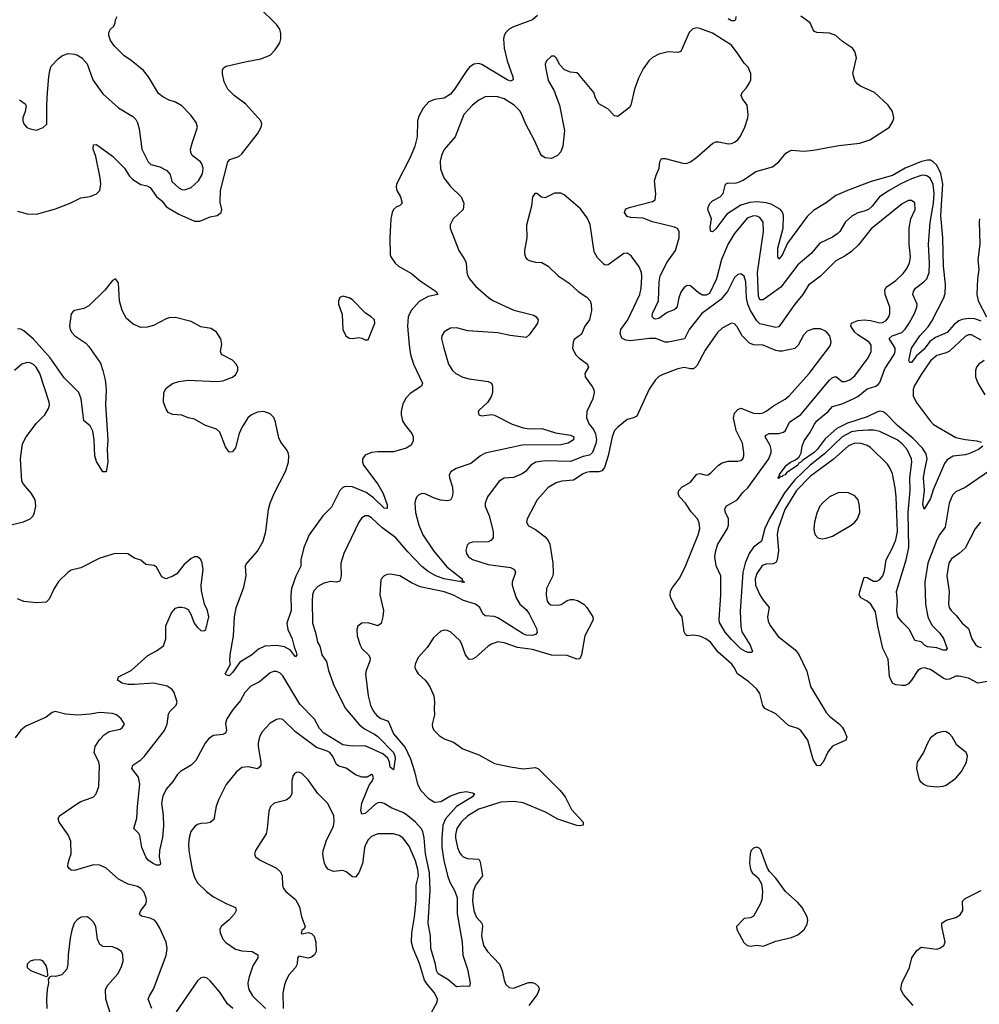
# Model space of a CAD drawing. Header units: inches. Extents: x 2057696 to 2160536, y 827480 to 1016834.
# Tile 335 of 422: x 2088063 to 2094139, y 979077 to 985311. Entities that reach past the tile are written whole.
import ezdxf

# ---------------------------------------------------------------- set-up
doc = ezdxf.new("R2010")
doc.units = ezdxf.units.IN
doc.header["$MEASUREMENT"] = 0
for name, color, linetype in [('C0987', 7, 'Continuous'), ('C0988', 7, 'Continuous'), ('C0997', 7, 'Continuous'), ('C0998', 7, 'Continuous')]:
    doc.layers.add(name, color=color, linetype=linetype)

msp = doc.modelspace()

# ---------------------------------------------------------------- linework, layer by layer
at = {"layer": 'C0987', "color": 5}
for points, elevation in [([(2088901, 979050), (2088877.7, 979110), (2088884.4, 979130), (2088910, 979173), (2088990, 979384.9), (2088997.3, 979430), (2088991.4, 979470), (2088950, 979558.3), (2088930, 979594.8), (2088916.4, 979610), (2088890, 979622.6), (2088833.9, 979633.9), (2088823.9, 979643.9), (2088821.3, 979650), (2088831.1, 979670), (2088861, 979710), (2088866.9, 979730), (2088865.1, 979750), (2088850, 979789.2), (2088830, 979809.4), (2088810, 979822), (2088750, 979838), (2088689.7, 979869.7), (2088610, 979938), (2088570, 979958), (2088530, 979959.5), (2088410, 979924.4), (2088390, 979925.7), (2088376.8, 979936.8), (2088368, 979950), (2088369.7, 979970), (2088379.2, 980000)], 460), ([(2088948.6, 980000), (2088954.4, 979965.6), (2088950, 979957.2), (2088930, 979958.5), (2088903.5, 979970), (2088876.8, 979990), (2088869.1, 980000)], 440), ([(2089143.1, 980000), (2089156.2, 979930), (2089170, 979879.1), (2089190, 979846), (2089246, 979790), (2089290, 979757.6), (2089370, 979714.4), (2089430.7, 979690), (2089434.9, 979670), (2089424.4, 979650), (2089390, 979611.5), (2089338, 979570), (2089330.5, 979550), (2089333, 979530), (2089350.5, 979490), (2089367.7, 979467.7), (2089430, 979426.7), (2089470, 979414.9), (2089536, 979410), (2089570.4, 979390), (2089571.7, 979370), (2089540.4, 979319.6), (2089516, 979250), (2089507.4, 979212.6), (2089508.9, 979190), (2089514.6, 979170), (2089538.3, 979130), (2089618.9, 979050)], 460), ([(2089571.4, 980000), (2089585.5, 979990), (2089690, 979938), (2089715.6, 979915.6), (2089725.3, 979890), (2089726.7, 979830), (2089732.7, 979810), (2089747.7, 979790), (2089810, 979740.5), (2089834.5, 979694.5), (2089847, 979630), (2089870.8, 979570), (2089864.9, 979555.1), (2089850, 979544), (2089845.7, 979525.7), (2089850, 979522), (2089888.9, 979531.1), (2089910, 979525.5), (2089927.5, 979507.5), (2089938.4, 979470), (2089940.5, 979410), (2089930.7, 979390), (2089910, 979376), (2089890, 979369.8), (2089830, 979380.5), (2089822.8, 979370), (2089819.6, 979330), (2089810.2, 979310), (2089770, 979266), (2089750.2, 979230), (2089740.5, 979199.5), (2089730, 979148), (2089730.7, 979050)], 480), ([(2090000, 979955.9), (2089993.5, 979970), (2089987.7, 980000)], 480), ([(2088639.7, 979010), (2088608.5, 979110), (2088607.3, 979170), (2088621.7, 979198.3), (2088684.2, 979270), (2088706.3, 979310), (2088718, 979350), (2088716.9, 979390), (2088707, 979410), (2088679.3, 979430), (2088650, 979440.4), (2088590, 979442.3), (2088570, 979455.6), (2088555.6, 979490), (2088544.8, 979570), (2088530, 979597.6), (2088510, 979618.7), (2088490, 979629.6), (2088452.2, 979627.8), (2088427.5, 979612.5), (2088408.8, 979591.2), (2088393.8, 979546.2), (2088383.9, 979496.1), (2088370.4, 979390), (2088368.2, 979330), (2088361.6, 979298.4), (2088330, 979263.7), (2088290, 979252.7), (2088265.4, 979254.6), (2088251.6, 979248.4), (2088243.6, 979236.4), (2088246.8, 979210), (2088238, 979170), (2088232.4, 979110), (2088235.8, 979050)], 480), ([(2089413.3, 979050), (2089379.6, 979079.6), (2089330, 979153.3), (2089270, 979225.6), (2089250, 979242), (2089230, 979249.4), (2089210, 979243.7), (2089190, 979226), (2089054, 979030)], 460)]:
    msp.add_lwpolyline(points, dxfattribs=dict(at, elevation=elevation))
at = {"layer": 'C0987', "color": 5, "elevation": 480}
msp.add_lwpolyline([(2088190, 979357.6), (2088150, 979355.6), (2088130, 979349.2), (2088110.8, 979330), (2088111, 979310), (2088131.3, 979290), (2088230, 979252), (2088242, 979258), (2088239.3, 979290), (2088230, 979322), (2088210, 979351.6)], close=True, dxfattribs=at)
at = {"layer": 'C0988', "color": 5}
for points, elevation in [([(2088050, 984099), (2088110, 984081), (2088170, 984080.5), (2088290, 984113.3), (2088383.5, 984150), (2088450, 984182.7), (2088510, 984191.9), (2088550, 984207.3), (2088569.8, 984230.2), (2088576.2, 984270), (2088572.2, 984310), (2088544.9, 984444.9), (2088528.3, 984491.7), (2088530, 984518.8), (2088550, 984521.6), (2088650, 984446.9), (2088726.3, 984370), (2088759.6, 984319.6), (2088779.3, 984299.3), (2088830, 984268), (2088870, 984259.4), (2088888.7, 984248.6), (2088930, 984192.3), (2088963.3, 984163.3), (2088990, 984128.6), (2089010, 984115.1), (2089070, 984080.1), (2089170, 984035.2), (2089204.5, 984035.5), (2089270, 984062), (2089313.2, 984070), (2089338, 984090), (2089342.9, 984110), (2089333.5, 984153.5), (2089335.5, 984230), (2089381.3, 984410), (2089394, 984426), (2089450, 984444.9), (2089470, 984460.5), (2089570, 984588.7), (2089592.1, 984630), (2089596.8, 984650), (2089590, 984670.9), (2089495.7, 984775.7), (2089422.3, 984830), (2089380.7, 984870), (2089357.3, 984917.3), (2089347.4, 984967.4), (2089348, 984992), (2089354.3, 985005.7), (2089370, 985016.1), (2089490, 985044.9), (2089590, 985062.6), (2089650, 985086.4), (2089680.1, 985119.9), (2089710, 985164), (2089716.4, 985190), (2089717.6, 985222.4), (2089709.8, 985250), (2089690, 985279.7), (2089576.8, 985390)], 420), ([(2088063.1, 984803.1), (2088099.1, 984779.1), (2088105.4, 984765.4), (2088098.8, 984730), (2088082.8, 984690), (2088082.8, 984670), (2088090, 984652), (2088108, 984628), (2088130, 984618.8), (2088170, 984611), (2088212.1, 984627.9), (2088236, 984650), (2088234.5, 984770), (2088239.5, 984850), (2088247.8, 984950), (2088254, 984990), (2088263.6, 985016.4), (2088310, 985065.5), (2088335.1, 985084.9), (2088370, 985096.3), (2088410, 985092.7), (2088430, 985086), (2088456.3, 985070), (2088490, 985030.7), (2088525.7, 984930), (2088590, 984842), (2088690, 984753.4), (2088778.8, 984698.8), (2088798.8, 984678.8), (2088810, 984658), (2088820.7, 984620.7), (2088836.1, 984490), (2088876.5, 984410), (2088894.2, 984394.2), (2088950, 984379.7), (2088995.7, 984355.7), (2089015.2, 984330), (2089027.1, 984287.1), (2089070, 984246.7), (2089090, 984235.8), (2089110, 984233.4), (2089150, 984247.7), (2089195.1, 984290), (2089218.7, 984330), (2089223.9, 984350), (2089224.8, 984370), (2089217.2, 984397.2), (2089208, 984410), (2089156.3, 984450), (2089146, 984470), (2089145.8, 984490), (2089154.6, 984530), (2089188.2, 984630), (2089179.8, 984659.8), (2089146.1, 984706.1), (2089090, 984764.5), (2089050, 984789.5), (2089010, 984802), (2088970, 984822.7), (2088942.7, 984842.7), (2088878.7, 984950), (2088846.6, 984990), (2088770, 985052.9), (2088723.3, 985083.3), (2088662.9, 985142.9), (2088638.8, 985178.8), (2088628.4, 985210), (2088628.3, 985230), (2088638.4, 985250), (2088659.6, 985270), (2088667.8, 985290), (2088669.7, 985310), (2088679.6, 985330)], 440), ([(2090000, 982187), (2089983, 982170), (2089896.6, 982050), (2089862.9, 981970), (2089844.1, 981890), (2089843.2, 981850), (2089811.9, 981788.1), (2089785, 981710), (2089781, 981670), (2089782.3, 981570), (2089754.3, 981490), (2089761.7, 981450), (2089788.8, 981390), (2089800.5, 981340.5), (2089814.6, 981305.4), (2089818, 981290), (2089810, 981277.2), (2089778.2, 981318.2), (2089739.9, 981339.9), (2089689.3, 981349.3), (2089615.4, 981344.6), (2089574.9, 981325.1), (2089530, 981287.6), (2089457.4, 981242.6), (2089410, 981177.2), (2089390, 981157.2), (2089370, 981162), (2089365.2, 981170), (2089399, 981230), (2089394, 981250), (2089396.2, 981290), (2089417.3, 981410), (2089422.6, 981530), (2089433.4, 981586.6), (2089482.4, 981717.6), (2089496.8, 981790), (2089492.9, 981850), (2089496.3, 981863.7), (2089570, 981946.5), (2089604.5, 982010), (2089620.8, 982070), (2089638.3, 982210), (2089648.2, 982250), (2089674.2, 982310), (2089746.6, 982450), (2089764.3, 982510), (2089767, 982550), (2089762.3, 982570), (2089753.3, 982590), (2089716.9, 982636.9), (2089703.1, 982663.1), (2089682.9, 982762.9), (2089672.5, 982792.5), (2089650, 982816.2), (2089610, 982829.6), (2089570, 982825.1), (2089530, 982809.7), (2089507.7, 982790), (2089470, 982729.5), (2089454, 982690), (2089430, 982599), (2089410, 982574), (2089390, 982573.2), (2089367.2, 982607.2), (2089330, 982699.3), (2089310, 982718.4), (2089240.5, 982740.5), (2089170, 982781.2), (2089130, 982789.2), (2089090, 982806), (2089030, 982812), (2089004, 982824), (2088990, 982844), (2088974.5, 982890), (2088977, 982950), (2088990, 982977.3), (2089030, 983008), (2089070, 983020.4), (2089130, 983028.7), (2089310, 983019), (2089350, 983024.9), (2089410, 983047.2), (2089430, 983062.4), (2089445.1, 983090), (2089444, 983110), (2089433.7, 983130), (2089410, 983154.5), (2089340.7, 983190), (2089334.7, 983210), (2089343.3, 983256.7), (2089336.5, 983290), (2089310, 983332.3), (2089275.1, 983355.1), (2089210, 983366.8), (2089150, 983399.8), (2089050, 983424.8), (2089010, 983422.4), (2088990, 983416.5), (2088910, 983375.5), (2088870, 983363.1), (2088830, 983361.5), (2088782.4, 983382.4), (2088739.5, 983419.5), (2088711.3, 983470), (2088695.8, 983530), (2088690, 983644), (2088670, 983669.6), (2088650, 983659.3), (2088601.5, 983598.5), (2088501.3, 983498.7), (2088470, 983482.3), (2088410.3, 983469.7), (2088399.2, 983460.8), (2088390, 983448.7), (2088379.6, 983370), (2088382.4, 983350), (2088392.9, 983330), (2088413.1, 983310), (2088481.8, 983261.8), (2088501.5, 983241.5), (2088575.6, 983135.6), (2088590.7, 983090.7), (2088604.8, 983030), (2088610.2, 982970.2), (2088606.8, 982873.2), (2088620.6, 982650), (2088617.3, 982590), (2088622, 982510), (2088610, 982448), (2088590, 982448), (2088550, 982512.7), (2088539.8, 982550), (2088535.5, 982650), (2088525.6, 982705.6), (2088510, 982739.6), (2088469.6, 982770), (2088452.6, 982910), (2088438.4, 982950), (2088344.2, 983044.2), (2088256.9, 983170), (2088150, 983287), (2088090, 983340.3), (2088070, 983351.6), (2088050, 983354)], 420), ([(2087991.2, 982108.8), (2088087.5, 982132.5), (2088128.7, 982150), (2088149.2, 982170), (2088158, 982190), (2088166, 982230), (2088160.9, 982270), (2088138.4, 982310), (2088087, 982370), (2088076.2, 982390), (2088069.4, 982530), (2088078.4, 982610), (2088082.9, 982630), (2088105.1, 982670), (2088170, 982756.4), (2088222, 982810), (2088245.1, 982850), (2088251.3, 982870), (2088249.6, 982890), (2088191.6, 983070), (2088167.3, 983110), (2088150, 983127.3), (2088130, 983137.6), (2088110, 983139.8), (2088077.3, 983130), (2088031.2, 983088.8)], 440), ([(2088869.1, 980000), (2088861.5, 980010), (2088835.8, 980070), (2088825, 980145), (2088818.2, 980158.2), (2088787, 980190), (2088805.5, 980254.5), (2088808.4, 980330), (2088823.7, 980470), (2088815.2, 980515.2), (2088773.3, 980570), (2088779.5, 980590), (2088830, 980624.9), (2088853, 980647), (2088979.4, 980810), (2088997.6, 980850), (2089005.5, 980914.5), (2089013.8, 980930), (2089054, 980970), (2089061.1, 980990), (2089041.1, 981050), (2089029.8, 981069.8), (2088997.6, 981090), (2088910, 981109.2), (2088790, 981100.9), (2088750, 981102.4), (2088713.2, 981110), (2088682.7, 981130), (2088689.4, 981150), (2088770, 981190.3), (2088874.5, 981285.5), (2088930, 981315.3), (2088974, 981346), (2088989.6, 981390), (2088988, 981472), (2089023.9, 981556.1), (2089050, 981584), (2089070, 981590.6), (2089090.6, 981590.6), (2089110, 981586.8), (2089130, 981576), (2089147.9, 981547.9), (2089167.7, 981490), (2089190, 981462.8), (2089210, 981442.8), (2089230, 981441), (2089242, 981450), (2089260.5, 981530), (2089251.5, 981570), (2089234.5, 981610), (2089213.8, 981693.8), (2089211.6, 981730), (2089225.1, 981830), (2089219.6, 981870), (2089210, 981894), (2089190, 981909.3), (2089170, 981909.3), (2089150, 981899.3), (2089101.7, 981858.3), (2089057.5, 981802.5), (2089032.8, 981787.2), (2088989.6, 981769.6), (2088962.5, 981782.5), (2088930, 981844), (2088914.2, 981854.2), (2088861.2, 981861.2), (2088830, 981888), (2088790, 981902), (2088749, 981929), (2088668.3, 981931.7), (2088570, 981900.9), (2088450, 981840.7), (2088390, 981825.6), (2088370, 981813.6), (2088310, 981753.3), (2088281.5, 981710), (2088250, 981641.2), (2088230, 981622.7), (2088170, 981617.6), (2088090, 981627.7), (2088050, 981643.9)], 440), ([(2090000, 981746), (2089990, 981743.8), (2089950, 981721.5), (2089925.5, 981694.5), (2089917.8, 981670), (2089914.5, 981630), (2089916.2, 981490), (2089936.2, 981430), (2089948.4, 981370), (2089963.5, 981343.5), (2089976.5, 981290), (2090000, 981255.7)], 440), ([(2090000, 980787.6), (2089990, 980793.7), (2089962.1, 980822.1), (2089930, 980882.3), (2089836.6, 980976.6), (2089730, 981155.4), (2089710, 981175.4), (2089690, 981184), (2089670, 981183.5), (2089650, 981176.4), (2089581.3, 981118.7), (2089527.7, 981090), (2089489.1, 981050), (2089460.4, 980999.6), (2089410, 980939.7), (2089374.9, 980885.1), (2089366.2, 980853.8), (2089372.4, 980810), (2089366.5, 980793.5), (2089350, 980785.8), (2089290, 980778.5), (2089261.1, 980758.9), (2089238, 980730), (2089179, 980621), (2089149.6, 980590.4), (2089082.4, 980550), (2089060.7, 980530), (2089033.4, 980486.6), (2088990, 980438.7), (2088970, 980394.5), (2088960.6, 980350), (2088971.3, 980271.3), (2088973.4, 980206.6), (2088967, 980133), (2088947.9, 980050), (2088946.9, 980010), (2088948.6, 980000)], 440), ([(2088379.2, 980000), (2088388.7, 980030), (2088386.2, 980110), (2088370.7, 980150.7), (2088313.3, 980230), (2088306, 980250), (2088315.6, 980270), (2088430, 980348.9), (2088450, 980360.2), (2088516.8, 980383.2), (2088530, 980390.5), (2088547.3, 980410), (2088564, 980456), (2088567.8, 980587.8), (2088563.6, 980610), (2088535.4, 980670), (2088541.8, 980710), (2088568.1, 980751.9), (2088597.6, 980782.4), (2088630, 980803.2), (2088700.5, 980819.5), (2088712.6, 980827.4), (2088726.6, 980850), (2088705.1, 980885.1), (2088677.2, 980910), (2088650, 980918.9), (2088570, 980924.4), (2088510, 980913.7), (2088430, 980907.1), (2088353.9, 980913.9), (2088288.7, 980931.3), (2088270, 980924.5), (2088230, 980894.5), (2088102, 980838), (2088070, 980813.2), (2088035.1, 980764.9)], 460), ([(2090000, 980683.3), (2089942.8, 980702.8), (2089810, 980800.9), (2089730, 980878.9), (2089710, 980883.5), (2089690, 980879.7), (2089650, 980855.8), (2089623.7, 980830), (2089599.1, 980800.9), (2089582.7, 980770), (2089572.4, 980730), (2089572.3, 980710), (2089590.2, 980610), (2089590.2, 980589.8), (2089582.7, 980577.3), (2089570, 980568.4), (2089510, 980581), (2089470, 980576.9), (2089433.7, 980546.3), (2089371.3, 980468.7), (2089324.5, 980375.5), (2089307.9, 980332.1), (2089292.5, 980247.5), (2089270, 980228), (2089250, 980222.6), (2089210, 980221.1), (2089190, 980214.7), (2089170, 980200.7), (2089147.7, 980170), (2089135.6, 980130), (2089131.5, 980090), (2089133.8, 980050), (2089143.1, 980000)], 460), ([(2090000, 980362.2), (2089950, 980411.3), (2089890, 980498.4), (2089850, 980537.6), (2089830, 980546.6), (2089815.9, 980544.1), (2089803.1, 980536.9), (2089794.9, 980525.1), (2089787.3, 980492.7), (2089785.7, 980410), (2089774.3, 980385.7), (2089750.2, 980369.8), (2089674, 980350), (2089651.3, 980328.7), (2089640.5, 980299.5), (2089631, 980189), (2089623.5, 980156.5), (2089557.1, 980050), (2089550.5, 980030), (2089557.3, 980010), (2089571.4, 980000)], 480), ([(2089987.7, 980000), (2089982, 980030), (2089984.4, 980050), (2090000, 980095.8)], 480)]:
    msp.add_lwpolyline(points, dxfattribs=dict(at, elevation=elevation))
at = {"layer": 'C0997', "color": 5}
for points, elevation in [([(2090237.3, 980000), (2090232.8, 979967.2), (2090210, 979909.4), (2090190, 979882), (2090170, 979883.6), (2090130, 979915.1), (2090110, 979924.2), (2090050, 979918), (2090018.7, 979930), (2090005, 979945), (2090000, 979955.9)], 480), ([(2090671.9, 979030), (2090706.2, 979090), (2090708.2, 979110), (2090689.8, 979150), (2090643.4, 979203.4), (2090626.5, 979230), (2090595.4, 979335.4), (2090555.2, 979430), (2090544.9, 979470), (2090545.8, 979530), (2090562.6, 979630), (2090573.4, 979733.4), (2090573.4, 979830), (2090587.4, 979890), (2090584.9, 979930), (2090570, 979984.7), (2090563.5, 980000)], 480), ([(2090746.6, 980000), (2090748.2, 979988.2), (2090771.5, 979891.5), (2090786.9, 979850), (2090817.2, 979797.2), (2090832.9, 979752.9), (2090833.3, 979650), (2090865.8, 979470), (2090868.7, 979388.7), (2090898.9, 979298.9), (2090915.8, 979210), (2090910.4, 979190), (2090872.5, 979192.5), (2090830, 979187.6), (2090773.2, 979233.2), (2090713.6, 979270), (2090702.8, 979290), (2090696.8, 979330), (2090665.6, 979430), (2090664.9, 979510), (2090649.9, 979590), (2090662.4, 979797.6), (2090657, 979910), (2090638.9, 980000)], 460), ([(2090898.3, 980000), (2090899.5, 979999.5), (2090970, 979994.9), (2090979.8, 979979.8), (2090992.9, 979890), (2090950.2, 979830), (2090934.2, 979790), (2090930.1, 979730), (2090938.5, 979670), (2090954, 979630), (2090988.3, 979590), (2090993.9, 979573.9), (2090987.6, 979510), (2090999.8, 979450), (2091026.2, 979410), (2091100.4, 979330), (2091118.1, 979290), (2091130.2, 979230.2), (2091142, 979202), (2091162.4, 979182.4), (2091190, 979179.6), (2091285.5, 979214.5), (2091310, 979214.8), (2091330, 979206.7), (2091348.9, 979190), (2091352.7, 979170), (2091340.2, 979139.8), (2091287.4, 979070)], 480), ([(2092685.8, 980000), (2092683, 979970), (2092690, 979932), (2092700.7, 979910), (2092738, 979878), (2092759.8, 979839.8), (2092766.8, 979790), (2092761.4, 979738.6), (2092750.8, 979710), (2092710, 979635.3), (2092690, 979624), (2092650, 979619), (2092602, 979570), (2092604.7, 979550), (2092648.2, 979468.2), (2092668.2, 979448.2), (2092690, 979444), (2092730, 979450.8), (2092770, 979445.5), (2092850, 979476.3), (2092950, 979500.7), (2092990, 979517.3), (2093030, 979551), (2093050, 979584.7), (2093053.6, 979610), (2093049.5, 979630), (2093017, 979690), (2092990, 979720.9), (2092911.4, 979791.4), (2092850, 979875.3), (2092810, 979918), (2092798, 979938), (2092775.1, 980000)], 520), ([(2093720.9, 979070), (2093659.5, 979139.5), (2093642.4, 979170), (2093648.3, 979210), (2093697.7, 979310), (2093711.2, 979370), (2093742.6, 979417.4), (2093770, 979438.7), (2093870, 979425.3), (2093890, 979432.4), (2093914.5, 979450), (2093922.9, 979470), (2093901.3, 979570), (2093902, 979590), (2093930, 979608.5), (2093990, 979626.4), (2094017.1, 979642.9), (2094034, 979670), (2094033.2, 979730), (2094050, 979746.8), (2094150, 979797.3)], 480)]:
    msp.add_lwpolyline(points, dxfattribs=dict(at, elevation=elevation))
at = {"layer": 'C0998', "color": 5}
for points, elevation in [([(2091341.7, 985338.3), (2091310, 985310.6), (2091190, 985264.6), (2091162.6, 985250), (2091141.5, 985230), (2091130.2, 985210), (2091125.8, 985190), (2091130.2, 985130), (2091149.5, 985049.5), (2091185.5, 984950), (2091188, 984930), (2091170, 984922), (2091150, 984929.1), (2090990, 985028.1), (2090970, 985034), (2090939.5, 985030), (2090911.1, 985010), (2090894.8, 984990), (2090816.3, 984870), (2090790, 984839.8), (2090750, 984813.3), (2090690, 984805.2), (2090653.8, 984790), (2090617, 984750), (2090590, 984699.7), (2090581.3, 984670), (2090580.1, 984570), (2090565, 984510), (2090538.5, 984441.5), (2090448.5, 984270), (2090446.5, 984250), (2090452.1, 984230), (2090473.8, 984190), (2090485.7, 984150), (2090467.5, 984132.5), (2090450, 984125.8), (2090430.2, 984110), (2090420.9, 984090), (2090413.4, 984050), (2090407, 983930), (2090410, 983821), (2090412.9, 983810), (2090440.3, 983770), (2090461.1, 983750), (2090543.4, 983703.4), (2090598.4, 983658.4), (2090700.4, 983590), (2090710.7, 983570), (2090650, 983558.6), (2090592.6, 983527.4), (2090541.1, 983470), (2090522, 983430), (2090519.5, 983370), (2090528.9, 983250), (2090538.6, 983190), (2090557.4, 983130), (2090613.1, 983010), (2090608, 982990), (2090536.4, 982943.6), (2090510, 982916.3), (2090490, 982879.5), (2090478.5, 982830), (2090478.2, 982810), (2090487.8, 982770), (2090503.1, 982743.1), (2090546.7, 982690), (2090554.2, 982670), (2090555.4, 982644.6), (2090542.5, 982617.5), (2090510, 982597.3), (2090430, 982574.6), (2090330, 982575), (2090290, 982570.6), (2090250, 982553.8), (2090233.6, 982530), (2090233, 982510), (2090239.3, 982490), (2090330.4, 982370.4), (2090364.6, 982310), (2090390, 982238.8), (2090390, 982215.3), (2090370, 982217.4), (2090304, 982284), (2090257.4, 982317.4), (2090170, 982353.6), (2090125.1, 982354.9), (2090110, 982349.1), (2090089.4, 982330.6), (2090036.5, 982223.5), (2090000, 982187)], 420), ([(2094150, 983402.4), (2094110, 983417.2), (2094070, 983418.9), (2094030, 983412.7), (2094010, 983404.3), (2093980.1, 983379.9), (2093935.9, 983330), (2093861.5, 983298.5), (2093825.9, 983274.1), (2093790, 983224.8), (2093740.1, 983179.9), (2093710, 983139.5), (2093700.1, 983140.1), (2093692.9, 983152.9), (2093710, 983230.3), (2093762.5, 983310), (2093814.3, 983365.7), (2093838.4, 983401.6), (2093915.3, 983550), (2093922.1, 983577.9), (2093925.2, 983634.8), (2093912.1, 983750), (2093907.5, 983930), (2093896.3, 984070), (2093907.2, 984270), (2093896.3, 984336.3), (2093870, 984389.2), (2093850, 984409.3), (2093830, 984420.6), (2093810, 984422.3), (2093772, 984412), (2093670, 984371.1), (2093590, 984323.9), (2093453.5, 984286.5), (2093304.4, 984230), (2093230, 984196.8), (2093170, 984151.8), (2093090, 984102), (2093050, 984064.2), (2092924.7, 983895.3), (2092890, 983820.5), (2092870, 983795.1), (2092862.6, 983810), (2092864, 983864), (2092896.4, 983990), (2092898.9, 984070), (2092892, 984092), (2092879.3, 984110), (2092822, 984142), (2092790, 984151.8), (2092730, 984157.7), (2092686.9, 984153.1), (2092630, 984137.3), (2092541.2, 984078.8), (2092470, 983987.1), (2092450, 983967.3), (2092442, 983970), (2092436.5, 983976.5), (2092435.3, 983995.3), (2092444.4, 984050), (2092419.8, 984110), (2092423.5, 984130), (2092434.5, 984150), (2092450, 984164.7), (2092497.6, 984190), (2092518, 984210), (2092532.7, 984270), (2092550, 984277.4), (2092590, 984274.9), (2092610, 984279.6), (2092644.4, 984295.6), (2092723.7, 984350), (2092830, 984379.5), (2092869.6, 984410), (2092914.3, 984465.7), (2092939.1, 984480.9), (2092950, 984483.8), (2093030, 984478.3), (2093090, 984484.7), (2093250, 984514.2), (2093382, 984530), (2093446, 984550), (2093570, 984630.8), (2093594, 984670), (2093597, 984690), (2093589.5, 984729.5), (2093562.7, 984770), (2093475.1, 984850), (2093387.3, 984890), (2093365.1, 984905.1), (2093350, 984925.1), (2093338, 984970), (2093361.5, 985070), (2093350.8, 985110), (2093336.1, 985130), (2093273.7, 985173.7), (2093230, 985211.5), (2093190, 985225.1), (2093110, 985228.9), (2093096.5, 985236.5), (2093087.1, 985247.1), (2093068, 985290), (2093010, 985333.4)], 420), ([(2092598.4, 985330), (2092596.3, 985310), (2092590, 985304.5), (2092570, 985303.5), (2092550, 985315.6)], 420), ([(2094160.3, 982610), (2094132.9, 982590), (2094076.4, 982563.6), (2094050, 982555.2), (2093973.6, 982546.4), (2093935.2, 982524.8), (2093919.5, 982500.5), (2093846.6, 982333.4), (2093830, 982279.7), (2093790, 982212.7), (2093781.6, 982241.6), (2093792.4, 982330), (2093786.6, 982410), (2093791, 982450), (2093809.9, 982530), (2093802.2, 982562.2), (2093778.8, 982598.8), (2093719.9, 982659.9), (2093621.6, 982741.6), (2093550, 982816), (2093530, 982828.9), (2093510, 982831.5), (2093490, 982825.6), (2093430, 982796.3), (2093303.6, 982756.4), (2093237.2, 982722.8), (2093162.7, 982657.3), (2093113, 982590), (2093092.4, 982570), (2093019.2, 982520.8), (2093010, 982508.3), (2092997.2, 982502.8), (2092989, 982490), (2092919, 982441), (2092910, 982428.1), (2092895.6, 982424.4), (2092890, 982417), (2092882, 982418), (2092870, 982406.6), (2092864, 982410), (2092875.3, 982424.7), (2092872.7, 982430), (2092917.7, 982490), (2092943, 982510), (2092975.9, 982524.1), (2092998, 982542), (2093010.7, 982569.3), (2093017.1, 982610), (2093030, 982643.7), (2093065.8, 982694.2), (2093094.8, 982750), (2093110.5, 982770), (2093181.3, 982830), (2093210, 982860.7), (2093270, 982877.7), (2093340.3, 982910), (2093370, 982925.8), (2093430, 982973.6), (2093483, 982990), (2093499.3, 983000.7), (2093510, 983012.9), (2093540.1, 983099.9), (2093600.2, 983190), (2093606.5, 983210), (2093605.4, 983230), (2093568, 983292), (2093588, 983310), (2093649, 983331), (2093669.4, 983350.6), (2093695, 983390), (2093727.8, 983450), (2093743.5, 983490), (2093745.7, 983510), (2093718.5, 983570), (2093721.5, 983590), (2093736, 983610), (2093787.7, 983650), (2093806.3, 983670), (2093821.1, 983710), (2093823.9, 983770), (2093816.9, 983890), (2093827.2, 984027.2), (2093849.9, 984150), (2093853.6, 984210), (2093847.5, 984267.5), (2093828.1, 984308.1), (2093810, 984320.7), (2093790, 984325.8), (2093770, 984323.9), (2093710, 984303.7), (2093638.8, 984270), (2093567.3, 984230), (2093508, 984190), (2093460.2, 984130), (2093436.9, 984110), (2093410, 984097.6), (2093370, 984087.9), (2093332.9, 984067.1), (2093292.2, 984030), (2093255.9, 983970), (2093243, 983957), (2093210, 983934.4), (2093130, 983896.9), (2093074.6, 983830), (2092990, 983758.7), (2092883.2, 983616.8), (2092770, 983537.4), (2092750, 983537.7), (2092741, 983561), (2092734.2, 983710), (2092772.2, 983970), (2092770, 984029), (2092750, 984059.2), (2092730, 984067.7), (2092708.6, 984068.6), (2092670, 984054.3), (2092590, 983957.6), (2092549.2, 983890.8), (2092506.5, 983793.5), (2092474.2, 983670), (2092430, 983577), (2092410, 983565.7), (2092387.1, 983567.1), (2092361.8, 983581.8), (2092310, 983626), (2092290, 983628), (2092270, 983614.7), (2092250, 983585.6), (2092237.4, 983550), (2092226, 983494), (2092217.9, 983482.1), (2092206.8, 983473.2), (2092163, 983457), (2092110, 983418.4), (2092090, 983414.6), (2092078.6, 983418.6), (2092067.5, 983430), (2092070.7, 983450), (2092107.7, 983530), (2092112, 983650), (2092119.2, 983690), (2092163.6, 983776.4), (2092214.5, 983850), (2092238.2, 983930), (2092239.7, 983970), (2092228.4, 983988.4), (2092210, 983997.7), (2092070, 984029.9), (2092010, 984053.4), (2091930, 984058.7), (2091910, 984064.8), (2091892.8, 984090), (2091895.8, 984104.2), (2091905.5, 984114.5), (2091930, 984124.4), (2092070, 984160.3), (2092086.6, 984170), (2092091.3, 984208.7), (2092083.6, 984290), (2092092.9, 984327.1), (2092112, 984370), (2092116, 984410), (2092127.8, 984432.2), (2092150, 984432.4), (2092270, 984400.5), (2092290, 984402), (2092310, 984410.6), (2092350, 984440.4), (2092452.7, 984530), (2092470, 984538), (2092490, 984538), (2092550, 984525.3), (2092570, 984526.7), (2092590, 984534.4), (2092609.5, 984550), (2092626.5, 984573.5), (2092653.7, 984630), (2092672.6, 984690), (2092674.7, 984710), (2092669.4, 984770), (2092640.7, 984810), (2092632, 984830), (2092638, 984850), (2092663.3, 984876.7), (2092683.7, 984910), (2092692.3, 984930), (2092692.7, 984970), (2092675.3, 985010), (2092650, 985035.3), (2092613.1, 985093.1), (2092569.4, 985150), (2092450, 985225.6), (2092370, 985255.6), (2092350, 985259.6), (2092326.1, 985253.9), (2092302.4, 985230), (2092250, 985109.5), (2092230, 985102.9), (2092170, 985107.6), (2092110, 985093), (2092070, 985071.6), (2092046.7, 985050), (2092010, 984999.5), (2091980.4, 984939.6), (2091955.2, 984870), (2091932.7, 984770), (2091925.1, 984754.9), (2091850, 984697), (2091830, 984702.7), (2091786.8, 984746.8), (2091730, 984779), (2091710, 984815.3), (2091698, 984850), (2091604.4, 984964.4), (2091590, 984974), (2091550, 984979.6), (2091513.7, 984993.7), (2091484.2, 985024.2), (2091460.9, 985070), (2091450, 985079.5), (2091430, 985079.5), (2091399.1, 985050), (2091390.6, 985030), (2091393, 985010), (2091410, 984926), (2091444.6, 984864.6), (2091481.1, 984770), (2091512.6, 984610), (2091502, 984510), (2091490, 984474.5), (2091469.3, 984450.7), (2091430, 984431.1), (2091390, 984436.5), (2091370, 984448.8), (2091360.7, 984460.7), (2091320.2, 984550), (2091267.5, 984650), (2091243.4, 984710), (2091230, 984733.7), (2091193.8, 984770), (2091130, 984809.8), (2091090, 984821.4), (2091015.4, 984824.6), (2090970, 984801.3), (2090930, 984769.7), (2090876, 984710), (2090819.5, 984570), (2090751.7, 984488.3), (2090734, 984450), (2090725.1, 984414.9), (2090727.5, 984367.5), (2090748.5, 984310), (2090790, 984254.4), (2090859.5, 984190), (2090875.3, 984150), (2090870.4, 984110), (2090808.7, 984050), (2090788.9, 984011.1), (2090788.8, 983990), (2090843, 983850), (2090882.4, 983790), (2090890, 983771), (2090895.3, 983710), (2090901.3, 983690), (2090910.4, 983670), (2090950, 983623), (2091032.7, 983550), (2091063, 983530), (2091192.1, 983472.1), (2091319.3, 983439.3), (2091334.4, 983430), (2091346, 983410), (2091340.8, 983390), (2091329.1, 983370), (2091290, 983314.5), (2091270, 983299.6), (2091168, 983312), (2091090, 983328.5), (2090901.7, 983341.7), (2090830, 983358.9), (2090790, 983357), (2090750, 983335.1), (2090735.5, 983310), (2090734.9, 983290), (2090748.8, 983230), (2090778.9, 983130), (2090804.2, 983090), (2090825.3, 983070), (2090870, 983048.2), (2090910, 983036.9), (2091030, 983021), (2091051, 983010), (2091056, 982990), (2091056, 982950), (2091050.8, 982930), (2091026.8, 982890), (2090970, 982837.2), (2090966, 982830), (2090971, 982810), (2090990, 982803.1), (2091050, 982810.5), (2091070, 982806.7), (2091180.4, 982750), (2091250, 982725.6), (2091290, 982720.5), (2091370, 982723.2), (2091454.9, 982694.9), (2091550, 982679.3), (2091572.2, 982670), (2091568.8, 982650), (2091535.8, 982630), (2091490, 982618.3), (2091243.9, 982616.1), (2091010, 982565.2), (2090980.7, 982550), (2090919.1, 982500.9), (2090827.7, 982470), (2090792.9, 982447.1), (2090783.1, 982430), (2090784.2, 982410), (2090803.1, 982350), (2090805.9, 982314.1), (2090801.1, 982290), (2090790, 982269.7), (2090770, 982264), (2090728.7, 982268.7), (2090683.1, 982283.1), (2090630, 982307.8), (2090610, 982311.5), (2090590, 982302), (2090578, 982290), (2090569, 982271), (2090565.7, 982250), (2090568.9, 982190), (2090591.2, 982110), (2090615.4, 982050), (2090685.5, 981945.5), (2090766.8, 981846.8), (2090865.5, 981770), (2090863.5, 981763.5), (2090872.5, 981752.5), (2090882, 981750), (2090871.8, 981748.2), (2090862, 981750), (2090856.5, 981756.5), (2090845.8, 981754.2), (2090748.5, 981771.5), (2090698.2, 981790), (2090650, 981817.2), (2090609.7, 981849.7), (2090520.5, 981940.5), (2090444.2, 982030), (2090355.3, 982095.3), (2090290, 982157.8), (2090270, 982168.5), (2090250, 982169.7), (2090230, 982157.6), (2090211, 982129), (2090116.1, 981930), (2090096.9, 981870), (2090099.6, 981790), (2090090, 981756), (2090070.2, 981749.8), (2090030, 981752.8), (2090000, 981746)], 440), ([(2094250, 982486.3), (2094050, 982349.7), (2093990, 982321.1), (2093970, 982299.7), (2093947.8, 982250), (2093922.8, 982097.2), (2093887.2, 982050), (2093870, 982018), (2093812.6, 981870), (2093793.1, 981750), (2093797.4, 981610), (2093813.7, 981530), (2093837.6, 981477.6), (2093890, 981425.8), (2093913.1, 981393.1), (2093936, 981330), (2093930, 981318), (2093910, 981319.8), (2093870, 981334.2), (2093810, 981339.8), (2093791.8, 981350), (2093770, 981371.5), (2093730, 981380.5), (2093697.6, 981450), (2093650, 981495.3), (2093624.1, 981530), (2093616.1, 981570), (2093621.7, 981630), (2093614.8, 981690), (2093675.2, 981890), (2093692.8, 981970), (2093688.6, 982191.4), (2093701.7, 982330), (2093700.1, 982410), (2093712.2, 982510), (2093710.5, 982530), (2093681.4, 982590), (2093650, 982624.5), (2093618, 982650), (2093510, 982703.9), (2093471.4, 982711.4), (2093432.6, 982712.6), (2093370, 982708.7), (2093330, 982700.8), (2093270, 982670.3), (2093157.9, 982562.1), (2093068.3, 982490), (2092970, 982397), (2092905.3, 982314.7), (2092810, 982153.4), (2092781.3, 982090), (2092760.6, 982010), (2092710, 981970.6), (2092681.7, 981930), (2092656.5, 981870), (2092642.4, 981810), (2092624.9, 981564.9), (2092629.2, 981469.2), (2092635.5, 981435.5), (2092688.9, 981350), (2092702.8, 981310), (2092696.1, 981303.9), (2092675.6, 981304.4), (2092658, 981310), (2092630, 981327.8), (2092570, 981386), (2092530, 981432.1), (2092494.8, 981494.8), (2092492.6, 981512.6), (2092503.4, 981670), (2092501.6, 981790), (2092473.8, 981853.8), (2092464.2, 981910), (2092469.9, 981950), (2092484.4, 981990), (2092544.7, 982090), (2092551.4, 982110), (2092550.7, 982150), (2092532.4, 982190), (2092528.3, 982211.7), (2092537, 982230), (2092606.6, 982270), (2092641.9, 982318.1), (2092673.8, 982346.2), (2092806, 982530), (2092821.6, 982570), (2092822, 982590), (2092814.1, 982614.1), (2092782.7, 982670), (2092790, 982680.3), (2092809.3, 982690), (2092870, 982690.1), (2092900, 982700), (2092911.8, 982710), (2092937.1, 982762.9), (2093010, 982811.1), (2093190, 983027.8), (2093210, 983044.7), (2093230, 983051.1), (2093270, 983019.6), (2093290, 983019.3), (2093318.9, 983030), (2093350, 983055.2), (2093435.1, 983170), (2093454.6, 983210), (2093454.4, 983250), (2093441.5, 983270), (2093370, 983315.6), (2093350, 983333.3), (2093326.1, 983370), (2093329.9, 983390), (2093370, 983405.6), (2093410, 983411), (2093450, 983407.2), (2093510, 983391.6), (2093526.3, 983393.7), (2093550, 983406.4), (2093566.2, 983430), (2093573.4, 983450), (2093573.4, 983490), (2093543.7, 983570), (2093541.8, 983598.2), (2093550, 983616.3), (2093610, 983660.2), (2093655.9, 983704.1), (2093675.9, 983730), (2093696.2, 983770), (2093703.4, 983810), (2093694.3, 983890), (2093694.2, 983990), (2093704.8, 984050), (2093732, 984110), (2093730.9, 984150.9), (2093710, 984165.6), (2093690, 984166.6), (2093650, 984145.7), (2093453.4, 983986.6), (2093374, 983886), (2093330, 983844), (2093290, 983815.4), (2093230, 983784.5), (2093132.8, 983687.2), (2093057.4, 983630), (2093022.3, 983570), (2092970, 983509.8), (2092870, 983365.7), (2092850, 983362.4), (2092750, 983385.9), (2092730, 983404.6), (2092690.5, 983470.5), (2092672.9, 983510), (2092664.6, 983550), (2092661.4, 983650), (2092650, 983687.8), (2092630, 983702.3), (2092610, 983696.8), (2092590, 983677.7), (2092545, 983590), (2092501.7, 983538.3), (2092383.2, 983450), (2092302.8, 983350), (2092273.1, 983290), (2092168.6, 983268.6), (2092149.3, 983269.3), (2092090, 983293.3), (2092050, 983293.2), (2091930, 983277.7), (2091901.5, 983281.5), (2091875.3, 983295.3), (2091864.2, 983324.2), (2091868.9, 983350), (2091914.2, 983410), (2091990, 983570.8), (2091997.8, 983610), (2092002.6, 983682.6), (2092000.4, 983710), (2091986.5, 983746.5), (2091935.8, 983815.8), (2091910, 983831.8), (2091888.8, 983831.2), (2091790, 983759.3), (2091770, 983757.2), (2091762.5, 983762.5), (2091722.5, 983802.5), (2091700.1, 983840.1), (2091674.5, 984014.5), (2091655.8, 984055.8), (2091613.8, 984113.8), (2091510, 984200.9), (2091490, 984211.6), (2091450, 984212.8), (2091390, 984182), (2091367.3, 984187.3), (2091338, 984210), (2091324.7, 984210), (2091311, 984190), (2091304, 984130), (2091273, 984010), (2091274.9, 983930), (2091259.3, 983850), (2091259.1, 983830), (2091266.6, 983806.6), (2091274.9, 983794.9), (2091290, 983785.5), (2091330, 983775.5), (2091370, 983773), (2091410, 983750.7), (2091473.4, 983690), (2091543, 983643), (2091599.3, 983590), (2091653.8, 983553.8), (2091674.9, 983530), (2091681.6, 983510), (2091683.7, 983470), (2091670.3, 983410), (2091642.4, 983370), (2091619.6, 983320.4), (2091574.4, 983285.6), (2091568, 983270), (2091564.4, 983230), (2091582.4, 983190), (2091603, 983170), (2091658.8, 983130), (2091661.4, 983121.4), (2091664, 983110), (2091640.7, 983070), (2091644, 983050), (2091688.9, 982988.9), (2091697.6, 982970), (2091700.3, 982950), (2091691.4, 982910), (2091654.7, 982830), (2091651.2, 982790), (2091668.5, 982750), (2091695.8, 982715.8), (2091708.9, 982688.9), (2091714.9, 982650), (2091712, 982628), (2091690.5, 982569.5), (2091670, 982553.9), (2091630, 982544.3), (2091550, 982514), (2091390, 982517), (2091330.6, 982510), (2091298.9, 982490), (2091265.7, 982450), (2091245, 982435), (2091190, 982412.4), (2091130, 982407.3), (2091098.4, 982390), (2091024.4, 982290), (2091010.4, 982250), (2091010.4, 982230), (2091034.9, 982170), (2091060.4, 982070), (2091060.7, 982030), (2091046.4, 982013.6), (2091030, 982005.1), (2090930, 982003.1), (2090910, 981996.3), (2090896.3, 981983.7), (2090888, 981950), (2090892.3, 981930), (2090904.7, 981910), (2090930, 981892.3), (2091030, 981862), (2091170, 981843.2), (2091195.8, 981830), (2091202.3, 981810), (2091182, 981750), (2091182, 981730), (2091206.5, 981650), (2091229.1, 981610), (2091270, 981576.1), (2091288, 981550), (2091335.4, 981455.4), (2091340.2, 981430), (2091330, 981417.6), (2091308.3, 981411.7), (2091270, 981414.8), (2091250, 981422.1), (2091090, 981522.9), (2091067.2, 981532.8), (2091010, 981537.2), (2090994.8, 981550), (2090975.8, 981590), (2090948.2, 981610), (2090873.6, 981633.6), (2090810, 981667.1), (2090750, 981688.2), (2090599.7, 981719.7), (2090544.8, 981744.8), (2090470, 981789.6), (2090410, 981799.5), (2090390, 981798), (2090371.3, 981790), (2090350, 981766), (2090344.2, 981670), (2090367.2, 981570), (2090362.6, 981530), (2090351.5, 981488.5), (2090330, 981474), (2090270, 981491.1), (2090230.4, 981489.6), (2090204, 981470), (2090197.1, 981450), (2090200.3, 981410), (2090218, 981350), (2090230.2, 981330), (2090271.7, 981290), (2090283.1, 981270), (2090280.3, 981250), (2090256.1, 981190), (2090253.8, 981170), (2090270.2, 981030), (2090283.5, 980970), (2090303.2, 980930), (2090324.7, 980904.7), (2090350, 980887.3), (2090392, 980872), (2090401.4, 980861.4), (2090429.5, 980790), (2090503.1, 980703.1), (2090537.3, 980630), (2090562.8, 980550), (2090581.1, 980470), (2090603.8, 980430), (2090650, 980381.4), (2090690, 980357.5), (2090730, 980361.6), (2090790, 980396.1), (2090850, 980417.3), (2090890, 980423.5), (2090930, 980416.5), (2090942, 980410), (2090930.3, 980390), (2090830, 980328.7), (2090758.3, 980250), (2090742.4, 980210), (2090735.1, 980130), (2090737, 980070), (2090746.6, 980000)], 460), ([(2094140.2, 984050), (2094137.8, 984030), (2094141.5, 983890), (2094130.1, 983790), (2094136.9, 983730), (2094127.4, 983670), (2094122.8, 983570), (2094131.1, 983530), (2094184.1, 983430)], 420), ([(2094190, 981119.9), (2094130, 981109.8), (2094070, 981140.6), (2094010, 981154.7), (2093990, 981155), (2093950, 981135.9), (2093930, 981132.9), (2093910, 981140.6), (2093830, 981196.8), (2093790, 981206.8), (2093770, 981203.1), (2093749.4, 981190.6), (2093710, 981128.2), (2093690, 981104.8), (2093670, 981096), (2093650, 981096), (2093610, 981100.4), (2093590, 981109.7), (2093571.2, 981151.2), (2093562.8, 981262.8), (2093527.8, 981330), (2093495.7, 981470), (2093482.1, 981562.1), (2093452.7, 981610), (2093429.9, 981629.9), (2093389.7, 981650), (2093379.4, 981670), (2093381.8, 981690), (2093410, 981781.3), (2093430, 981778.6), (2093470, 981756.8), (2093490, 981756.3), (2093510, 981767.2), (2093527.9, 981790), (2093537.8, 981822.2), (2093548.8, 981891.2), (2093590, 981967.2), (2093610, 982017), (2093620.4, 982070), (2093612.6, 982290), (2093606.8, 982346.8), (2093590, 982435.6), (2093575.4, 982470), (2093556.7, 982496.7), (2093450, 982601.7), (2093430, 982614.4), (2093390, 982628.1), (2093350, 982628.7), (2093310, 982612.1), (2093213.6, 982526.4), (2093070, 982420.1), (2092982.6, 982330), (2092908.6, 982210), (2092864.6, 982090), (2092859.6, 982050), (2092868.2, 981950), (2092859.5, 981890), (2092850, 981874.8), (2092833.6, 981866.4), (2092790, 981862.4), (2092770, 981857.3), (2092761.1, 981850), (2092730, 981804.2), (2092719.4, 981770), (2092722.3, 981730), (2092749.2, 981670), (2092770, 981635.8), (2092807.6, 981590), (2092797.6, 981530), (2092801.9, 981501.9), (2092815, 981475), (2092865, 981405), (2092970, 981324.1), (2092995, 981295), (2093046.6, 981186.6), (2093070, 981089), (2093170, 980924.4), (2093190, 980900.7), (2093253.8, 980850), (2093270, 980831.6), (2093284, 980810), (2093300.3, 980770), (2093293, 980750), (2093209, 980711), (2093183.1, 980676.9), (2093150, 980609.6), (2093130, 980587), (2093110, 980589.6), (2093086.1, 980626.1), (2093052.5, 980750), (2093008, 980810), (2092990, 980822), (2092930, 980842.9), (2092850, 980916.3), (2092780.9, 980950), (2092768.8, 980968.8), (2092750, 981043.6), (2092730, 981071.9), (2092679.1, 981119.1), (2092608.3, 981168.3), (2092587.3, 981210), (2092571.6, 981230), (2092485.4, 981305.4), (2092436.1, 981370), (2092408.4, 981390), (2092370, 981406.6), (2092330, 981414), (2092290, 981409.7), (2092278.2, 981418.2), (2092270, 981435.3), (2092258.7, 981530), (2092216.2, 981590), (2092185.1, 981650), (2092180.7, 981670), (2092182.9, 981690), (2092191.8, 981710), (2092243, 981777), (2092279.3, 981850), (2092359.8, 982050), (2092368.7, 982090), (2092364.8, 982124.8), (2092354.5, 982150), (2092314, 982194), (2092279.3, 982250), (2092241, 982290), (2092232.1, 982310), (2092236.8, 982330), (2092254.7, 982350), (2092310, 982382.4), (2092350, 982432.7), (2092370, 982436.9), (2092410, 982426.4), (2092422.7, 982430), (2092439.2, 982440.8), (2092487.3, 982490), (2092510, 982504.5), (2092550, 982515.8), (2092610, 982514.9), (2092630, 982520.5), (2092640.9, 982530), (2092647.3, 982550), (2092647.6, 982570), (2092639.8, 982630), (2092598.9, 982710), (2092582.9, 982790), (2092590, 982820.4), (2092610, 982842.3), (2092630, 982850.2), (2092710, 982819.7), (2092750, 982817.3), (2092770, 982822), (2092790, 982831.4), (2092841.7, 982870), (2092910, 982907.5), (2092935.3, 982930), (2093060.9, 983070), (2093194.3, 983245.7), (2093200.5, 983270), (2093193, 983310), (2093170, 983337), (2093133.1, 983353.1), (2093090, 983353.3), (2093050, 983339.6), (2093026.3, 983313.7), (2092993.1, 983250), (2092970.1, 983229.9), (2092890, 983211.5), (2092871.5, 983211.5), (2092850, 983215.3), (2092770, 983249.8), (2092710, 983252.7), (2092683.7, 983263.7), (2092638.5, 983310), (2092606.9, 983366.9), (2092590, 983384.7), (2092570, 983388.4), (2092510, 983357.1), (2092481.3, 983330), (2092402.3, 983217.7), (2092350, 983119.7), (2092330, 983099.8), (2092310, 983099.3), (2092270, 983107.9), (2092230, 983100.3), (2092135.2, 983064.8), (2092109.2, 983050.8), (2092089.2, 983030.8), (2092049.3, 982970.7), (2091970, 982800.7), (2091950.2, 982789.8), (2091910, 982778.7), (2091850, 982731.6), (2091830, 982709.5), (2091815.2, 982670), (2091790.1, 982550), (2091765.4, 982474.6), (2091750, 982454), (2091730, 982448.2), (2091672.5, 982447.5), (2091650, 982443), (2091630, 982434.9), (2091570, 982396.1), (2091496, 982390), (2091460.8, 982379.2), (2091410, 982348.7), (2091340.2, 982270), (2091277, 982150), (2091272.4, 982130), (2091285.4, 982105.4), (2091330, 982082), (2091390, 982037.4), (2091410, 982014), (2091419.2, 981990), (2091438.5, 981870), (2091442, 981810), (2091438.4, 981790), (2091399.7, 981710), (2091396.5, 981670), (2091404, 981630), (2091414.5, 981614.5), (2091426.9, 981606.9), (2091470, 981602.9), (2091491.8, 981608.2), (2091530, 981632.9), (2091550, 981639), (2091570, 981640.3), (2091594.4, 981634.4), (2091634.8, 981610), (2091654.8, 981590), (2091693, 981530), (2091694, 981510), (2091640.7, 981410), (2091620.2, 981290), (2091610, 981264.5), (2091590, 981262.6), (2091530, 981285), (2091430, 981288.2), (2091310, 981323.9), (2091215, 981335), (2091130, 981364.4), (2091090, 981371.1), (2091050, 981356.9), (2091030, 981343.5), (2090950, 981272.4), (2090930, 981261.1), (2090910, 981260.5), (2090885.7, 981290), (2090861.1, 981361.1), (2090850, 981380.7), (2090790, 981435.1), (2090770, 981444.5), (2090750, 981446.6), (2090730, 981439.3), (2090683.1, 981396.9), (2090644.1, 981335.9), (2090586.9, 981273.1), (2090568, 981230), (2090565.5, 981210), (2090572.7, 981190), (2090586.4, 981170), (2090630.4, 981130), (2090646, 981110), (2090662.9, 981082.9), (2090684.6, 981030), (2090690.2, 980990.2), (2090686.9, 980950), (2090690.2, 980909.8), (2090674, 980850), (2090677.3, 980830), (2090687.3, 980810), (2090718.3, 980778.3), (2090750, 980757.1), (2090810, 980736.3), (2090870, 980694.9), (2090970, 980657.1), (2091070, 980602), (2091170, 980579.5), (2091250, 980567.7), (2091330, 980575.8), (2091347.5, 980567.5), (2091485.5, 980430), (2091516.3, 980390), (2091557, 980310), (2091630.7, 980230), (2091630.8, 980210), (2091610, 980205.7), (2091590, 980207.9), (2091470, 980249.9), (2091393.3, 980293.3), (2091250, 980351.4), (2091190, 980360.2), (2091110, 980357.3), (2090970, 980312.5), (2090900.6, 980270), (2090858.2, 980230), (2090831, 980190), (2090822.8, 980150), (2090823.5, 980130), (2090835.3, 980070), (2090850, 980033.7), (2090860.4, 980020.4), (2090870.9, 980010.9), (2090898.3, 980000)], 480), ([(2094150, 983282), (2094090, 983314.9), (2094070, 983314.9), (2094050, 983305), (2093950, 983212.2), (2093930, 983201.4), (2093870, 983184.3), (2093830.8, 983150), (2093770, 983065.3), (2093726.1, 982990), (2093720.1, 982970), (2093720.4, 982930), (2093738.5, 982890), (2093827.2, 982770), (2093850, 982747.3), (2093990, 982665.7), (2094050, 982652.3), (2094123.7, 982643.7), (2094150, 982635)], 440), ([(2094170, 983153.7), (2094135.5, 983130), (2094121.6, 983110), (2094114.9, 983090), (2094114.9, 983050), (2094130.3, 983010.3), (2094174.9, 982934.9)], 460), ([(2094146.9, 982130), (2094112.9, 982087.1), (2094050, 981964.2), (2094012.4, 981930), (2093963.2, 981896.8), (2093945.6, 981870), (2093932.9, 981790), (2093948.3, 981690), (2093943.1, 981610), (2093948.9, 981590), (2093961.7, 981570), (2093995.5, 981535.5), (2094030, 981489.1), (2094070, 981455.3), (2094092.6, 981390), (2094115.1, 981355.1), (2094130, 981343.1), (2094150, 981335.6)], 480), ([(2090000, 981255.7), (2090006.4, 981246.4), (2090018.9, 981190), (2090055.4, 981090), (2090127, 980950), (2090210, 980850.1), (2090242.4, 980822.4), (2090310, 980786.5), (2090330, 980771.4), (2090430, 980670.9), (2090438.1, 980650), (2090439.8, 980630), (2090430, 980561.2), (2090410, 980579), (2090405.2, 980610), (2090395.2, 980635.2), (2090362.8, 980662.8), (2090250, 980714.1), (2090168.8, 980711.2), (2090110, 980720.4), (2090000, 980787.6)], 440), ([(2090638.9, 980000), (2090632.8, 980030), (2090625, 980130), (2090615, 980170), (2090604.7, 980190), (2090569.3, 980230), (2090510, 980278.5), (2090490, 980290.8), (2090418.7, 980318.7), (2090370, 980347.7), (2090350, 980353.7), (2090330, 980352.2), (2090315.2, 980344.8), (2090250, 980284.8), (2090230, 980280.9), (2090224.1, 980304.1), (2090229.9, 980350.1), (2090275.3, 980464.7), (2090295.1, 980490), (2090302.7, 980510), (2090298, 980530), (2090290, 980532.3), (2090264.4, 980515.6), (2090230, 980515.4), (2090190, 980528.6), (2090130, 980570.8), (2090084.2, 980584.2), (2090070, 980595.4), (2090043.5, 980650), (2090026, 980670), (2090010, 980679.8), (2090000, 980683.3)], 460), ([(2090000, 980095.8), (2090004.8, 980110), (2090050, 980204.9), (2090054.8, 980234.8), (2090051.3, 980271.3), (2090012.4, 980350), (2090000, 980362.2)], 480), ([(2090563.5, 980000), (2090530, 980078.9), (2090490, 980131), (2090465.8, 980145.8), (2090430, 980156.1), (2090330, 980155.9), (2090290, 980139.2), (2090270, 980117.4), (2090254.4, 980090), (2090246.7, 980070), (2090237.3, 980000)], 480), ([(2092775.1, 980000), (2092754.8, 980054.8), (2092745.6, 980065.6), (2092730, 980071.6), (2092710, 980064.5), (2092695.5, 980050), (2092688.7, 980030), (2092685.8, 980000)], 520)]:
    msp.add_lwpolyline(points, dxfattribs=dict(at, elevation=elevation))
for points, elevation in [([(2090110, 983560.9), (2090090, 983552.3), (2090081.6, 983530), (2090082.4, 983510), (2090105.1, 983445.1), (2090108.9, 983350), (2090128.4, 983310), (2090150, 983294.9), (2090170, 983292.7), (2090210, 983299.1), (2090230, 983294.8), (2090250, 983282.8), (2090270, 983282.8), (2090312, 983390), (2090309.3, 983410), (2090289.3, 983430), (2090253.6, 983453.6), (2090170, 983537.6), (2090150, 983549.5)], 420), ([(2093250, 982316.8), (2093190, 982288.9), (2093150, 982254.8), (2093130.2, 982230), (2093110, 982187), (2093095, 982130), (2093090.3, 982090.3), (2093092.9, 982070), (2093099.5, 982050), (2093117.3, 982030), (2093143.6, 982023.6), (2093170, 982027.9), (2093210, 982040.7), (2093327.1, 982110), (2093351.9, 982130), (2093367.8, 982150), (2093382, 982190), (2093381.5, 982230), (2093371.6, 982270), (2093350, 982296.8), (2093310, 982315.5)], 520), ([(2093910, 980804.7), (2093870, 980793.5), (2093830, 980762.9), (2093810.4, 980730), (2093786.3, 980670), (2093744.6, 980610), (2093740.3, 980570), (2093758.9, 980498.9), (2093766.8, 980486.8), (2093790, 980468.5), (2093810, 980460.3), (2093870, 980454), (2093910, 980457), (2093930, 980464.9), (2093990, 980508.4), (2094027.3, 980550), (2094058, 980610), (2094064.2, 980650), (2094055.6, 980670), (2093997.4, 980717.4), (2093967.8, 980770), (2093950, 980789.6), (2093930, 980801)], 520)]:
    msp.add_lwpolyline(points, close=True, dxfattribs=dict(at, elevation=elevation))

doc.saveas('drawing.dxf')
